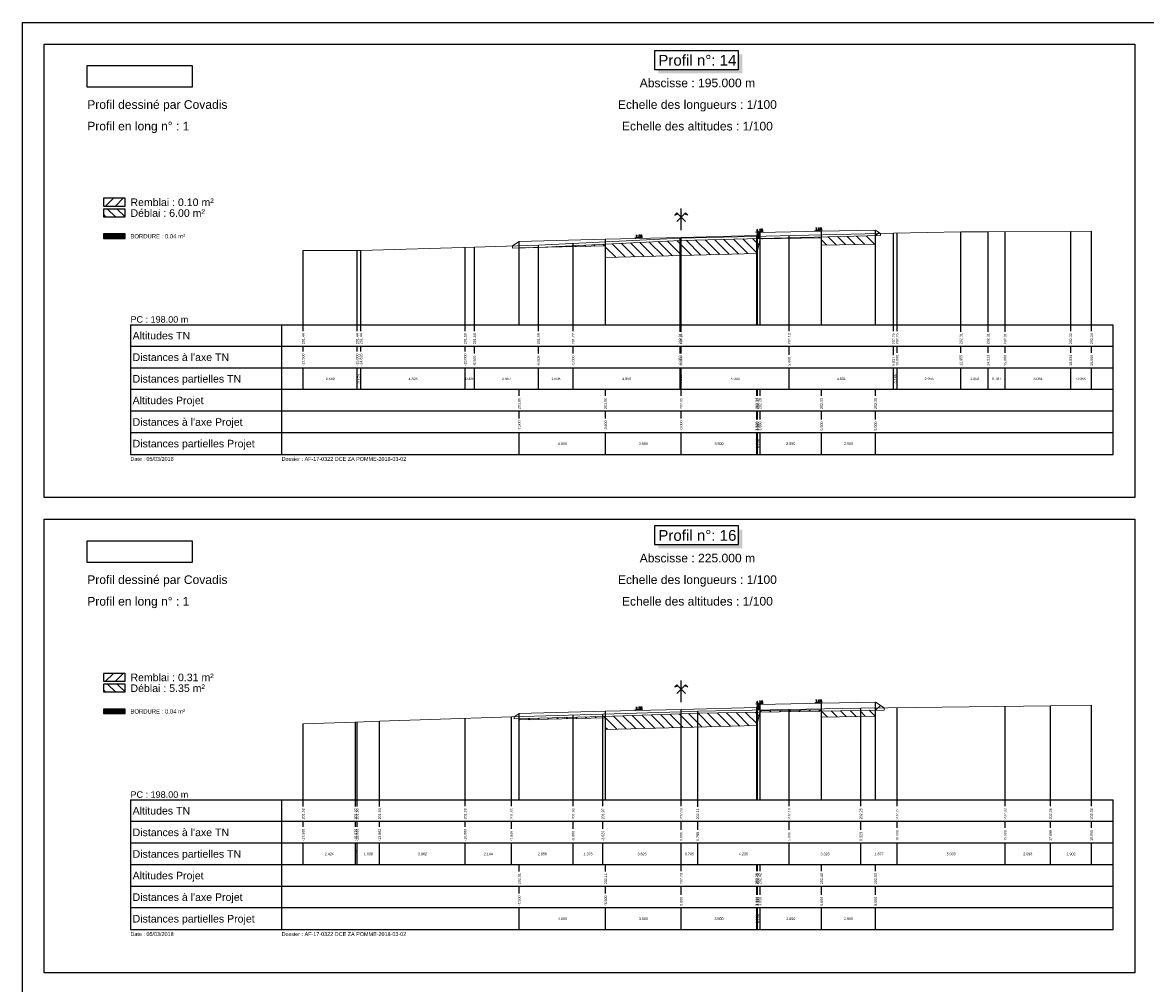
# Model space of a CAD drawing. Extents: x 1616800 to 1632437, y 2248456 to 2251974.
# Tile 365 of 399: x 1622863 to 1623383, y 2250229 to 2250674. Entities that reach past the tile are written whole.
import ezdxf
from ezdxf.enums import TextEntityAlignment as Align

# ---------------------------------------------------------------- set-up
doc = ezdxf.new("R2010")
doc.units = 0
doc.header["$LTSCALE"] = 2
doc.header["$PDMODE"] = 3
doc.header["$PDSIZE"] = 0.2
doc.layers.get('0').update_dxf_attribs({"linetype": 'CONTINUOUS'})
doc.layers.get('Defpoints').update_dxf_attribs({"linetype": 'CONTINUOUS'})
for name, color, linetype in [('Covadis - Logo - Texte noir sur fond blanc', 7, 'CONTINUOUS'), ('X-PAP-PL_PT_1_Basse', 7, 'CONTINUOUS'), ('X-PAP-PL_PT_1_Bordure_T2', 7, 'CONTINUOUS'), ('X-PAP-PL_PT_1_Construction', 7, 'CONTINUOUS'), ('X-PAP-PL_PT_1_CotationsPentes', 7, 'CONTINUOUS'), ('X-PAP-PL_PT_1_FF', 7, 'CONTINUOUS'), ('X-PAP-PL_PT_1_Hachures', 7, 'CONTINUOUS'), ('X-PAP-PL_PT_1_Logo', 7, 'CONTINUOUS'), ('X-PAP-PL_PT_1_MiseEnPage', 7, 'CONTINUOUS'), ('X-PAP-PL_PT_1_Ombrage', 7, 'CONTINUOUS'), ('X-PAP-PL_PT_1_PR', 7, 'CONTINUOUS'), ('X-PAP-PL_PT_1_Rappel', 7, 'CONTINUOUS'), ('X-PAP-PL_PT_1_Talus', 7, 'CONTINUOUS'), ('X-PAP-PL_PT_1_Textes', 7, 'CONTINUOUS'), ('X-PAP-PL_PT_1_TN', 7, 'CONTINUOUS'), ('X-PAP-PL_PT_1_TN décapé', 7, 'CONTINUOUS')]:
    doc.layers.add(name, color=color, linetype=linetype)
doc.styles.add('Arial', font='ARIALN.TTF')
doc.styles.add('ARIAL-GRAS', font='arial.ttf')
doc.styles.add('COVA_COTATION', font='txt.shx')
doc.dimstyles.new('COVA_FLECHE0', dxfattribs={"dimtxt": 1, "dimasz": 1, "dimexe": 1, "dimexo": 0.625, "dimgap": 0.3, "dimtad": 1, "dimdec": 3, "dimzin": 0, "dimdsep": 46, "dimtxsty": 'COVA_COTATION', "dimblk2": 'NONE', "dimsah": 1, "dimcen": 0.09, "dimse1": 1, "dimse2": 1, "dimclrd": 7, "dimclrt": 7, "dimadec": 0, "dimazin": 0, "dimtfac": 1, "dimtdec": 4, "dimtofl": 0, "dimtmove": 2, "dimatfit": 3, "dimfxl": 1, "dimtolj": 1, "dimtzin": 0, "dimarcsym": 0})
picture_1 = doc.add_image_def('image1.jpg', size_in_pixel=(1430, 294))

# ---------------------------------------------------------------- blocks, each defined once
blk = doc.blocks.new('CovPrTrAxe')
blk.add_line((0, 0), (0, 1))
for points in [[(0.2, 0.4), (-0.2, 0.8), (-0.3, 0.7), (-0.15, 0.75)], [(-0.2, 0.4), (0.2, 0.8), (0.3, 0.7), (0.15, 0.75)]]:
    blk.add_lwpolyline(points)
blk = doc.blocks.new('*D417')
at = {"layer": 'Defpoints', "color": 0, "transparency": 16777216}
for p in [(1623145.43, 2250574), (1623149.62, 2250574.41), (1623149.63, 2250574.11)]:
    blk.add_point(p, dxfattribs=at)
at = {"layer": 'X-PAP-PL_PT_1_CotationsPentes', "color": 7, "lineweight": -2, "transparency": 16777216}
blk.add_line((1623146.42, 2250574.33), (1623149.62, 2250574.41), dxfattribs=at)
at = {"layer": 'X-PAP-PL_PT_1_CotationsPentes', "color": 7, "transparency": 16777216}
blk.add_solid([(1623146.42, 2250574.5), (1623146.43, 2250574.16), (1623145.42, 2250574.3)], dxfattribs=at)
at = {"layer": 'X-PAP-PL_PT_1_CotationsPentes', "color": 7, "transparency": 16777216, "insert": (1623148, 2250575.17), "char_height": 1, "attachment_point": 5, "rotation": 1.4321, "style": 'COVA_COTATION'}
blk.add_mtext('\\A1;2.5%', dxfattribs=at)
blk = doc.blocks.new('_None')
blk = doc.blocks.new('*D418')
at = {"layer": 'Defpoints', "color": 0, "transparency": 16777216}
for p in [(1623201.33, 2250576.72), (1623205.51, 2250577.19), (1623205.53, 2250576.89)]:
    blk.add_point(p, dxfattribs=at)
at = {"layer": 'X-PAP-PL_PT_1_CotationsPentes', "color": 7, "lineweight": -2, "transparency": 16777216}
blk.add_line((1623202.32, 2250577.06), (1623205.51, 2250577.19), dxfattribs=at)
at = {"layer": 'X-PAP-PL_PT_1_CotationsPentes', "color": 7, "transparency": 16777216}
blk.add_solid([(1623202.31, 2250577.23), (1623202.32, 2250576.89), (1623201.32, 2250577.02)], dxfattribs=at)
at = {"layer": 'X-PAP-PL_PT_1_CotationsPentes', "color": 7, "transparency": 16777216, "insert": (1623203.88, 2250577.93), "char_height": 1, "attachment_point": 5, "rotation": 2.3859, "style": 'COVA_COTATION'}
blk.add_mtext('\\A1;4.2%', dxfattribs=at)
blk = doc.blocks.new('*D419')
at = {"layer": 'Defpoints', "color": 0, "transparency": 16777216}
for p in [(1623228.76, 2250577.33), (1623232.79, 2250577.71), (1623232.79, 2250577.41)]:
    blk.add_point(p, dxfattribs=at)
at = {"layer": 'X-PAP-PL_PT_1_CotationsPentes', "color": 7, "lineweight": -2, "transparency": 16777216}
blk.add_line((1623229.76, 2250577.65), (1623232.79, 2250577.71), dxfattribs=at)
at = {"layer": 'X-PAP-PL_PT_1_CotationsPentes', "color": 7, "transparency": 16777216}
blk.add_solid([(1623229.75, 2250577.81), (1623229.76, 2250577.48), (1623228.76, 2250577.63)], dxfattribs=at)
at = {"layer": 'X-PAP-PL_PT_1_CotationsPentes', "color": 7, "transparency": 16777216, "insert": (1623231.26, 2250578.48), "char_height": 1, "attachment_point": 5, "rotation": 1.1458, "style": 'COVA_COTATION'}
blk.add_mtext('\\A1;2.0%', dxfattribs=at)
blk = doc.blocks.new('*D423')
at = {"layer": 'Defpoints', "color": 0, "transparency": 16777216}
for p in [(1623145.43, 2250355.48), (1623149.62, 2250355.88), (1623149.63, 2250355.58)]:
    blk.add_point(p, dxfattribs=at)
at = {"layer": 'X-PAP-PL_PT_1_CotationsPentes', "color": 7, "lineweight": -2, "transparency": 16777216}
blk.add_line((1623146.42, 2250355.8), (1623149.62, 2250355.88), dxfattribs=at)
at = {"layer": 'X-PAP-PL_PT_1_CotationsPentes', "color": 7, "transparency": 16777216}
blk.add_solid([(1623146.42, 2250355.97), (1623146.43, 2250355.64), (1623145.42, 2250355.78)], dxfattribs=at)
at = {"layer": 'X-PAP-PL_PT_1_CotationsPentes', "color": 7, "transparency": 16777216, "insert": (1623148, 2250356.64), "char_height": 1, "attachment_point": 5, "rotation": 1.4321, "style": 'COVA_COTATION'}
blk.add_mtext('\\A1;2.5%', dxfattribs=at)
blk = doc.blocks.new('*D424')
at = {"layer": 'Defpoints', "color": 0, "transparency": 16777216}
for p in [(1623201.33, 2250358.19), (1623205.51, 2250358.67), (1623205.53, 2250358.37)]:
    blk.add_point(p, dxfattribs=at)
at = {"layer": 'X-PAP-PL_PT_1_CotationsPentes', "color": 7, "lineweight": -2, "transparency": 16777216}
blk.add_line((1623202.32, 2250358.54), (1623205.51, 2250358.67), dxfattribs=at)
at = {"layer": 'X-PAP-PL_PT_1_CotationsPentes', "color": 7, "transparency": 16777216}
blk.add_solid([(1623202.31, 2250358.7), (1623202.32, 2250358.37), (1623201.32, 2250358.49)], dxfattribs=at)
at = {"layer": 'X-PAP-PL_PT_1_CotationsPentes', "color": 7, "transparency": 16777216, "insert": (1623203.88, 2250359.4), "char_height": 1, "attachment_point": 5, "rotation": 2.3859, "style": 'COVA_COTATION'}
blk.add_mtext('\\A1;4.2%', dxfattribs=at)
blk = doc.blocks.new('*D425')
at = {"layer": 'Defpoints', "color": 0, "transparency": 16777216}
for p in [(1623228.76, 2250358.8), (1623232.79, 2250359.18), (1623232.79, 2250358.88)]:
    blk.add_point(p, dxfattribs=at)
at = {"layer": 'X-PAP-PL_PT_1_CotationsPentes', "color": 7, "lineweight": -2, "transparency": 16777216}
blk.add_line((1623229.76, 2250359.12), (1623232.79, 2250359.18), dxfattribs=at)
at = {"layer": 'X-PAP-PL_PT_1_CotationsPentes', "color": 7, "transparency": 16777216}
blk.add_solid([(1623229.75, 2250359.29), (1623229.76, 2250358.95), (1623228.76, 2250359.1)], dxfattribs=at)
at = {"layer": 'X-PAP-PL_PT_1_CotationsPentes', "color": 7, "transparency": 16777216, "insert": (1623231.26, 2250359.95), "char_height": 1, "attachment_point": 5, "rotation": 1.1458, "style": 'COVA_COTATION'}
blk.add_mtext('\\A1;2.0%', dxfattribs=at)
blk = doc.blocks.new('CovLogo')
at = {"layer": 'Covadis - Logo - Texte noir sur fond blanc'}
image = blk.add_image(picture_1, insert=(0, 0), size_in_units=(4.864, 1), dxfattribs=at)

msp = doc.modelspace()

# ---------------------------------------------------------------- hatches: boundary and pattern name
at = {"layer": 'X-PAP-PL_PT_1_Hachures'}
h = msp.add_hatch(dxfattribs=at)
h.set_pattern_fill('ANSI31', color=1, style=0)
h.set_pattern_definition([(45, (1622910.028, 2250589.071), (-2.2451, 2.2451), [])])
h.paths.add_polyline_path([(1622910.028, 2250589.0711), (1622910.028, 2250592.6451), (1622900.028, 2250592.6451), (1622900.028, 2250589.0711)])
h = msp.add_hatch(dxfattribs=at)
h.set_pattern_fill('ANSI31', color=6, angle=90, style=0)
h.set_pattern_definition([(135, (1622910.028, 2250584.071), (-2.2451, -2.2451), [])])
h.paths.add_polyline_path([(1622910.028, 2250584.0711), (1622910.028, 2250587.6499), (1622900.028, 2250587.6499), (1622900.028, 2250584.0711)])
h = msp.add_hatch(dxfattribs=at)
h.set_pattern_fill('_U', scale=0.2, angle=45.000009, style=0, pattern_type=0)
h.set_pattern_definition([(45, (1622910.028, 2250574.0711), (-0.1414214, 0.1414213), [])])
h.paths.add_polyline_path([(1622910.028, 2250574.0711), (1622910.028, 2250576.1407), (1622900.028, 2250576.1407), (1622900.028, 2250574.0711)])
h = msp.add_hatch(dxfattribs=at)
h.set_pattern_fill('_U', scale=0.2, angle=45.000009, style=0, pattern_type=0)
h.set_pattern_definition([(45.00001, (1622872.528, 2250664.0711), (-0.14142138, 0.14142133), [])])
h.paths.add_polyline_path([(1623202.828, 2250576.7817), (1623202.528, 2250575.4317), (1623202.528, 2250574.3317), (1623204.028, 2250574.3317), (1623204.028, 2250576.8317)])
h = msp.add_hatch(dxfattribs=at)
h.set_pattern_fill('ANSI31', color=1, style=0)
h.set_pattern_definition([(45, (1623257.528, 2250575.324), (-2.245, 2.245), [])])
h.paths.add_polyline_path([(1623257.528, 2250575.324), (1623259.813, 2250575.3784), (1623259.813, 2250576.3784), (1623257.528, 2250577.9017)])
h = msp.add_hatch(dxfattribs=at)
h.set_pattern_fill('ANSI31', color=1, style=0)
h.set_pattern_definition([(45, (1623089.389, 2250570.589), (-2.245, 2.245), [])])
h.paths.add_polyline_path([(1623089.389, 2250570.5891), (1623089.389, 2250569.5891), (1623092.528, 2250569.683), (1623092.528, 2250572.6817)])
h = msp.add_hatch(dxfattribs=at)
h.set_pattern_fill('ANSI31', color=6, angle=90, style=0)
h.set_pattern_definition([(135, (1623092.528, 2250569.683), (-2.245064, -2.245064), [])])
h.paths.add_polyline_path([(1623092.528, 2250569.683), (1623101.4495, 2250569.9501), (1623167.0256, 2250573.167), (1623167.528, 2250573.179), (1623257.528, 2250575.324), (1623257.528, 2250571.4017), (1623232.528, 2250570.9017), (1623232.528, 2250574.4017), (1623204.028, 2250573.8317), (1623202.528, 2250567.0317), (1623167.528, 2250566.1567), (1623132.528, 2250565.2817), (1623132.528, 2250570.6817), (1623092.528, 2250569.6817)])
h = msp.add_hatch(dxfattribs=at)
h.set_pattern_fill('ANSI31', color=1, style=0)
h.set_pattern_definition([(45, (1622910.028, 2250369.071), (-2.2451, 2.2451), [])])
h.paths.add_polyline_path([(1622910.028, 2250369.0711), (1622910.028, 2250372.6475), (1622900.028, 2250372.6475), (1622900.028, 2250369.0711)])
h = msp.add_hatch(dxfattribs=at)
h.set_pattern_fill('ANSI31', color=6, angle=90, style=0)
h.set_pattern_definition([(135, (1622910.028, 2250364.071), (-2.2451, -2.2451), [])])
h.paths.add_polyline_path([(1622910.028, 2250364.0711), (1622910.028, 2250367.6523), (1622900.028, 2250367.6523), (1622900.028, 2250364.0711)])
h = msp.add_hatch(dxfattribs=at)
h.set_pattern_fill('_U', scale=0.2, angle=45.000009, style=0, pattern_type=0)
h.set_pattern_definition([(45.00001, (1622872.528, 2250444.0711), (-0.14142138, 0.14142133), [])])
h.paths.add_polyline_path([(1623202.828, 2250358.257), (1623202.528, 2250356.907), (1623202.528, 2250355.807), (1623204.028, 2250355.807), (1623204.028, 2250358.307)])
h = msp.add_hatch(dxfattribs=at)
h.set_pattern_fill('ANSI31', color=1, style=0)
h.set_pattern_definition([(45, (1623257.528, 2250355.646), (-2.245, 2.245), [])])
h.paths.add_polyline_path([(1623257.528, 2250355.646), (1623261.5498, 2250355.6958), (1623261.5498, 2250356.6958), (1623257.528, 2250359.377)])
h = msp.add_hatch(dxfattribs=at)
h.set_pattern_fill('_U', scale=0.2, angle=45.000009, style=0, pattern_type=0)
h.set_pattern_definition([(45, (1622910.028, 2250354.0711), (-0.1414214, 0.1414213), [])])
h.paths.add_polyline_path([(1622910.028, 2250354.0711), (1622910.028, 2250356.1407), (1622900.028, 2250356.1407), (1622900.028, 2250354.0711)])
h = msp.add_hatch(dxfattribs=at)
h.set_pattern_fill('ANSI31', color=1, style=0)
h.set_pattern_definition([(45, (1623090.2157, 2250352.6155), (-2.245, 2.245), [])])
h.paths.add_polyline_path([(1623090.2157, 2250352.6155), (1623090.2157, 2250351.6155), (1623092.528, 2250351.6805), (1623092.528, 2250354.157)])
h = msp.add_hatch(dxfattribs=at)
h.set_pattern_fill('ANSI31', color=6, angle=90, style=0)
h.set_pattern_definition([(135, (1623092.528, 2250351.6805), (-2.24506, -2.24506), [])])
h.paths.add_polyline_path([(1623092.528, 2250351.6805), (1623131.2829, 2250352.7702), (1623167.528, 2250353.9497), (1623175.1766, 2250354.1986), (1623203.8978, 2250354.7168), (1623202.528, 2250348.507), (1623167.528, 2250347.632), (1623132.528, 2250346.757), (1623132.528, 2250352.157), (1623092.528, 2250351.157)])
h = msp.add_hatch(dxfattribs=at)
h.set_pattern_fill('ANSI31', color=1, style=0)
h.set_pattern_definition([(45, (1623203.8978, 2250354.7168), (-2.24506, 2.24506), [])])
h.paths.add_polyline_path([(1623203.8978, 2250354.7168), (1623232.528, 2250355.2333), (1623232.528, 2250355.877), (1623204.028, 2250355.307)])
h = msp.add_hatch(dxfattribs=at)
h.set_pattern_fill('ANSI31', color=6, angle=90, style=0)
h.set_pattern_definition([(135, (1623232.528, 2250355.2333), (-2.24506, -2.24506), [])])
h.paths.add_polyline_path([(1623232.528, 2250355.2333), (1623250.7599, 2250355.5622), (1623257.528, 2250355.646), (1623257.528, 2250352.877), (1623232.528, 2250352.377)])

# ---------------------------------------------------------------- linework, layer by layer
at = {"layer": 'X-PAP-PL_PT_1_Basse', "color": 7, "linetype": 'Continuous', "lineweight": 0, "flags": 128}
for points in [[(1623089.389, 2250570.5891), (1623092.528, 2250572.6817), (1623092.528, 2250569.6817), (1623132.528, 2250570.6817), (1623132.528, 2250565.2817), (1623167.528, 2250566.1567), (1623202.528, 2250567.0317), (1623204.028, 2250573.8317), (1623232.528, 2250574.4017), (1623232.528, 2250570.9017), (1623257.528, 2250571.4017), (1623257.528, 2250577.9017), (1623259.813, 2250576.3784)], [(1623090.2157, 2250352.6155), (1623092.528, 2250354.157), (1623092.528, 2250351.157), (1623132.528, 2250352.157), (1623132.528, 2250346.757), (1623167.528, 2250347.632), (1623202.528, 2250348.507), (1623204.028, 2250355.307), (1623232.528, 2250355.877), (1623232.528, 2250352.377), (1623257.528, 2250352.877), (1623257.528, 2250359.377), (1623261.5498, 2250356.6958)]]:
    msp.add_lwpolyline(points, dxfattribs=at)
at = {"layer": 'X-PAP-PL_PT_1_Bordure_T2', "color": 4, "linetype": 'Continuous', "lineweight": 0, "flags": 128}
for points in [[(1623202.528, 2250575.4317), (1623202.528, 2250574.3317), (1623204.028, 2250574.3317), (1623204.028, 2250576.8317)], [(1623202.528, 2250356.907), (1623202.528, 2250355.807), (1623204.028, 2250355.807), (1623204.028, 2250358.307)]]:
    msp.add_lwpolyline(points, dxfattribs=at)
at = {"layer": 'X-PAP-PL_PT_1_Construction'}
for p, q in [((1622912.528, 2250534.0711), (1623367.528, 2250534.0711)), ((1622912.528, 2250534.0711), (1622912.528, 2250474.0711)), ((1622982.528, 2250534.0711), (1622982.528, 2250474.0711)), ((1623367.528, 2250474.0711), (1623367.528, 2250534.0711)), ((1623367.528, 2250524.0711), (1622912.528, 2250524.0711)), ((1623367.528, 2250514.0711), (1622912.528, 2250514.0711)), ((1623367.528, 2250504.0711), (1622912.528, 2250504.0711)), ((1623367.528, 2250494.0711), (1622912.528, 2250494.0711)), ((1623367.528, 2250484.0711), (1622912.528, 2250484.0711)), ((1622912.528, 2250474.0711), (1623367.528, 2250474.0711)), ((1622912.528, 2250314.0711), (1623367.528, 2250314.0711)), ((1622912.528, 2250314.0711), (1622912.528, 2250254.0711)), ((1622982.528, 2250314.0711), (1622982.528, 2250254.0711)), ((1623367.528, 2250254.0711), (1623367.528, 2250314.0711)), ((1623367.528, 2250304.0711), (1622912.528, 2250304.0711)), ((1623367.528, 2250294.0711), (1622912.528, 2250294.0711)), ((1623367.528, 2250284.0711), (1622912.528, 2250284.0711)), ((1623367.528, 2250274.0711), (1622912.528, 2250274.0711)), ((1623367.528, 2250264.0711), (1622912.528, 2250264.0711)), ((1622912.528, 2250254.0711), (1623367.528, 2250254.0711))]:
    msp.add_line(p, q, dxfattribs=at)
at = {"layer": 'X-PAP-PL_PT_1_Construction', "color": 95}
for p, q in [((1622992.528, 2250531.1175), (1622992.528, 2250534.0711)), ((1623017.528, 2250531.1175), (1623017.528, 2250534.0711)), ((1623019.2673, 2250531.1175), (1623019.2673, 2250534.0711)), ((1623067.528, 2250531.1248), (1623067.528, 2250534.0711)), ((1623071.8755, 2250531.1183), (1623071.8755, 2250534.0711)), ((1623101.4495, 2250531.1248), (1623101.4495, 2250534.0711)), ((1623117.528, 2250531.1224), (1623117.528, 2250534.0711)), ((1623167.0256, 2250530.8907), (1623167.0256, 2250534.0711)), ((1623167.528, 2250530.8907), (1623167.528, 2250534.0711)), ((1623217.528, 2250531.1224), (1623217.528, 2250534.0711)), ((1623265.8363, 2250531.1314), (1623265.8363, 2250534.0711)), ((1623267.528, 2250531.1314), (1623267.528, 2250534.0711)), ((1623297.0742, 2250530.8907), (1623297.0742, 2250534.0711)), ((1623309.6538, 2250530.8907), (1623309.6538, 2250534.0711)), ((1623317.528, 2250530.8907), (1623317.528, 2250534.0711)), ((1623347.8647, 2250531.1101), (1623347.8647, 2250534.0711)), ((1623357.528, 2250531.1175), (1623357.528, 2250534.0711)), ((1622992.528, 2250521.6766), (1622992.528, 2250524.0711)), ((1623017.528, 2250521.6766), (1623017.528, 2250524.0711)), ((1623019.2673, 2250521.6798), (1623019.2673, 2250524.0711)), ((1623067.528, 2250521.6766), (1623067.528, 2250524.0711)), ((1623071.8755, 2250520.7573), (1623071.8755, 2250524.0711)), ((1623101.4495, 2250520.7508), (1623101.4495, 2250524.0711)), ((1623117.528, 2250520.7442), (1623117.528, 2250524.0711)), ((1623167.0256, 2250520.7442), (1623167.0256, 2250524.0711)), ((1623167.528, 2250520.7442), (1623167.528, 2250524.0711)), ((1623217.528, 2250520.186), (1623217.528, 2250524.0711)), ((1623265.8363, 2250519.9584), (1623265.8363, 2250524.0711)), ((1623267.528, 2250521.1183), (1623267.528, 2250524.0711)), ((1623297.0742, 2250521.1314), (1623297.0742, 2250524.0711)), ((1623309.6538, 2250521.1224), (1623309.6538, 2250524.0711)), ((1623317.528, 2250521.1183), (1623317.528, 2250524.0711)), ((1623347.8647, 2250521.1175), (1623347.8647, 2250524.0711)), ((1623357.528, 2250521.1183), (1623357.528, 2250524.0711)), ((1622992.528, 2250504.0711), (1622992.528, 2250514.0711)), ((1623017.528, 2250504.0711), (1623017.528, 2250514.0711)), ((1623019.2673, 2250504.0711), (1623019.2673, 2250514.0711)), ((1623067.528, 2250504.0711), (1623067.528, 2250514.0711)), ((1623071.8755, 2250504.0711), (1623071.8755, 2250514.0711)), ((1623101.4495, 2250504.0711), (1623101.4495, 2250514.0711)), ((1623117.528, 2250504.0711), (1623117.528, 2250514.0711)), ((1623167.0256, 2250504.0711), (1623167.0256, 2250514.0711)), ((1623167.528, 2250504.0711), (1623167.528, 2250514.0711)), ((1623217.528, 2250504.0711), (1623217.528, 2250514.0711)), ((1623265.8363, 2250504.0711), (1623265.8363, 2250514.0711)), ((1623267.528, 2250504.0711), (1623267.528, 2250514.0711)), ((1623297.0742, 2250504.0711), (1623297.0742, 2250514.0711)), ((1623309.6538, 2250504.0711), (1623309.6538, 2250514.0711)), ((1623317.528, 2250504.0711), (1623317.528, 2250514.0711)), ((1623347.8647, 2250504.0711), (1623347.8647, 2250514.0711)), ((1623357.528, 2250504.0711), (1623357.528, 2250514.0711)), ((1622992.528, 2250311.1101), (1622992.528, 2250314.0711)), ((1623016.7678, 2250311.1183), (1623016.7678, 2250314.0711)), ((1623017.528, 2250311.1183), (1623017.528, 2250314.0711)), ((1623027.9093, 2250311.1175), (1623027.9093, 2250314.0711)), ((1623067.528, 2250311.1248), (1623067.528, 2250314.0711)), ((1623088.9673, 2250311.1314), (1623088.9673, 2250314.0711)), ((1623117.528, 2250311.1224), (1623117.528, 2250314.0711)), ((1623131.2829, 2250311.1224), (1623131.2829, 2250314.0711)), ((1623167.528, 2250311.1248), (1623167.528, 2250314.0711)), ((1623175.1766, 2250310.8907), (1623175.1766, 2250314.0711)), ((1623217.528, 2250311.1248), (1623217.528, 2250314.0711)), ((1623250.7599, 2250311.1314), (1623250.7599, 2250314.0711)), ((1623267.528, 2250311.1224), (1623267.528, 2250314.0711)), ((1623317.528, 2250311.1224), (1623317.528, 2250314.0711)), ((1623338.5041, 2250311.1216), (1623338.5041, 2250314.0711)), ((1623357.528, 2250311.1248), (1623357.528, 2250314.0711)), ((1622992.528, 2250301.6766), (1622992.528, 2250304.0711)), ((1623016.7678, 2250301.6798), (1623016.7678, 2250304.0711)), ((1623017.528, 2250301.6766), (1623017.528, 2250304.0711)), ((1623027.9093, 2250301.6684), (1623027.9093, 2250304.0711)), ((1623067.528, 2250301.6766), (1623067.528, 2250304.0711)), ((1623088.9673, 2250300.7475), (1623088.9673, 2250304.0711)), ((1623117.528, 2250300.7442), (1623117.528, 2250304.0711)), ((1623131.2829, 2250300.7573), (1623131.2829, 2250304.0711)), ((1623167.528, 2250300.186), (1623167.528, 2250304.0711)), ((1623175.1766, 2250300.1991), (1623175.1766, 2250304.0711)), ((1623217.528, 2250300.186), (1623217.528, 2250304.0711)), ((1623250.7599, 2250300.1901), (1623250.7599, 2250304.0711)), ((1623267.528, 2250301.1183), (1623267.528, 2250304.0711)), ((1623317.528, 2250301.1183), (1623317.528, 2250304.0711)), ((1623338.5041, 2250301.1248), (1623338.5041, 2250304.0711)), ((1623357.528, 2250301.1183), (1623357.528, 2250304.0711)), ((1622992.528, 2250284.0711), (1622992.528, 2250294.0711)), ((1623016.7678, 2250284.0711), (1623016.7678, 2250294.0711)), ((1623017.528, 2250284.0711), (1623017.528, 2250294.0711)), ((1623027.9093, 2250284.0711), (1623027.9093, 2250294.0711)), ((1623067.528, 2250284.0711), (1623067.528, 2250294.0711)), ((1623088.9673, 2250284.0711), (1623088.9673, 2250294.0711)), ((1623117.528, 2250284.0711), (1623117.528, 2250294.0711)), ((1623131.2829, 2250284.0711), (1623131.2829, 2250294.0711)), ((1623167.528, 2250284.0711), (1623167.528, 2250294.0711)), ((1623175.1766, 2250284.0711), (1623175.1766, 2250294.0711)), ((1623217.528, 2250284.0711), (1623217.528, 2250294.0711)), ((1623250.7599, 2250284.0711), (1623250.7599, 2250294.0711)), ((1623267.528, 2250284.0711), (1623267.528, 2250294.0711)), ((1623317.528, 2250284.0711), (1623317.528, 2250294.0711)), ((1623338.5041, 2250284.0711), (1623338.5041, 2250294.0711)), ((1623357.528, 2250284.0711), (1623357.528, 2250294.0711))]:
    msp.add_line(p, q, dxfattribs=at)
at = {"layer": 'X-PAP-PL_PT_1_Construction', "color": 1}
for p, q in [((1623092.528, 2250501.1216), (1623092.528, 2250504.0711)), ((1623132.528, 2250501.1216), (1623132.528, 2250504.0711)), ((1623167.528, 2250501.1314), (1623167.528, 2250504.0711)), ((1623202.528, 2250501.1175), (1623202.528, 2250504.0711)), ((1623202.828, 2250501.1224), (1623202.828, 2250504.0711)), ((1623204.028, 2250501.1248), (1623204.028, 2250504.0711)), ((1623232.528, 2250501.1224), (1623232.528, 2250504.0711)), ((1623257.528, 2250501.1248), (1623257.528, 2250504.0711)), ((1623092.528, 2250490.7442), (1623092.528, 2250494.0711)), ((1623132.528, 2250490.7442), (1623132.528, 2250494.0711)), ((1623167.528, 2250490.7442), (1623167.528, 2250494.0711)), ((1623202.528, 2250490.186), (1623202.528, 2250494.0711)), ((1623202.828, 2250490.186), (1623202.828, 2250494.0711)), ((1623204.028, 2250490.186), (1623204.028, 2250494.0711)), ((1623232.528, 2250490.186), (1623232.528, 2250494.0711)), ((1623257.528, 2250490.186), (1623257.528, 2250494.0711)), ((1623092.528, 2250474.0711), (1623092.528, 2250484.0711)), ((1623132.528, 2250474.0711), (1623132.528, 2250484.0711)), ((1623167.528, 2250474.0711), (1623167.528, 2250484.0711)), ((1623202.528, 2250474.0711), (1623202.528, 2250484.0711)), ((1623202.828, 2250474.0711), (1623202.828, 2250484.0711)), ((1623204.028, 2250474.0711), (1623204.028, 2250484.0711)), ((1623232.528, 2250474.0711), (1623232.528, 2250484.0711)), ((1623257.528, 2250474.0711), (1623257.528, 2250484.0711)), ((1623092.528, 2250280.8907), (1623092.528, 2250284.0711)), ((1623132.528, 2250280.8907), (1623132.528, 2250284.0711)), ((1623167.528, 2250281.1183), (1623167.528, 2250284.0711)), ((1623202.528, 2250281.1248), (1623202.528, 2250284.0711)), ((1623202.828, 2250281.1101), (1623202.828, 2250284.0711)), ((1623204.028, 2250281.1101), (1623204.028, 2250284.0711)), ((1623232.528, 2250281.1248), (1623232.528, 2250284.0711)), ((1623257.528, 2250281.1224), (1623257.528, 2250284.0711)), ((1623092.528, 2250270.7442), (1623092.528, 2250274.0711)), ((1623132.528, 2250270.7442), (1623132.528, 2250274.0711)), ((1623167.528, 2250270.186), (1623167.528, 2250274.0711)), ((1623202.528, 2250270.186), (1623202.528, 2250274.0711)), ((1623202.828, 2250270.186), (1623202.828, 2250274.0711)), ((1623204.028, 2250270.186), (1623204.028, 2250274.0711)), ((1623232.528, 2250270.186), (1623232.528, 2250274.0711)), ((1623257.528, 2250270.186), (1623257.528, 2250274.0711)), ((1623092.528, 2250254.0711), (1623092.528, 2250264.0711)), ((1623132.528, 2250254.0711), (1623132.528, 2250264.0711)), ((1623167.528, 2250254.0711), (1623167.528, 2250264.0711)), ((1623202.528, 2250254.0711), (1623202.528, 2250264.0711)), ((1623202.828, 2250254.0711), (1623202.828, 2250264.0711)), ((1623204.028, 2250254.0711), (1623204.028, 2250264.0711)), ((1623232.528, 2250254.0711), (1623232.528, 2250264.0711)), ((1623257.528, 2250254.0711), (1623257.528, 2250264.0711))]:
    msp.add_line(p, q, dxfattribs=at)
at = {"layer": 'X-PAP-PL_PT_1_Construction', "flags": 128}
for points in [[(1622872.528, 2250664.0711), (1623377.528, 2250664.0711), (1623377.528, 2250454.0711), (1622872.528, 2250454.0711)], [(1622872.528, 2250444.0711), (1623377.528, 2250444.0711), (1623377.528, 2250234.0711), (1622872.528, 2250234.0711)]]:
    msp.add_lwpolyline(points, close=True, dxfattribs=at)
for points in [[(1622910.028, 2250589.0711), (1622910.028, 2250592.6451), (1622900.028, 2250592.6451), (1622900.028, 2250589.0711), (1622910.028, 2250589.0711)], [(1622910.028, 2250584.0711), (1622910.028, 2250587.6499), (1622900.028, 2250587.6499), (1622900.028, 2250584.0711), (1622910.028, 2250584.0711)], [(1622910.028, 2250574.0711), (1622910.028, 2250576.1407), (1622900.028, 2250576.1407), (1622900.028, 2250574.0711), (1622910.028, 2250574.0711)], [(1622910.028, 2250369.0711), (1622910.028, 2250372.6475), (1622900.028, 2250372.6475), (1622900.028, 2250369.0711), (1622910.028, 2250369.0711)], [(1622910.028, 2250364.0711), (1622910.028, 2250367.6523), (1622900.028, 2250367.6523), (1622900.028, 2250364.0711), (1622910.028, 2250364.0711)], [(1622910.028, 2250354.0711), (1622910.028, 2250356.1407), (1622900.028, 2250356.1407), (1622900.028, 2250354.0711), (1622910.028, 2250354.0711)]]:
    msp.add_lwpolyline(points, dxfattribs=at)
at = {"layer": 'X-PAP-PL_PT_1_FF', "color": 7, "linetype": 'Continuous', "lineweight": 0, "flags": 128}
for points in [[(1623092.528, 2250572.6817), (1623092.528, 2250569.6817), (1623132.528, 2250570.6817), (1623132.528, 2250565.2817), (1623167.528, 2250566.1567), (1623202.528, 2250567.0317), (1623204.028, 2250573.8317), (1623232.528, 2250574.4017), (1623232.528, 2250570.9017), (1623257.528, 2250571.4017), (1623257.528, 2250577.9017)], [(1623092.528, 2250354.157), (1623092.528, 2250351.157), (1623132.528, 2250352.157), (1623132.528, 2250346.757), (1623167.528, 2250347.632), (1623202.528, 2250348.507), (1623204.028, 2250355.307), (1623232.528, 2250355.877), (1623232.528, 2250352.377), (1623257.528, 2250352.877), (1623257.528, 2250359.377)]]:
    msp.add_lwpolyline(points, dxfattribs=at)
at = {"layer": 'X-PAP-PL_PT_1_MiseEnPage', "flags": 128}
msp.add_lwpolyline([(1622862.528, 2250674.0711), (1624050.528, 2250674.0711), (1624050.528, 2249834.0711), (1622862.528, 2249834.0711)], close=True, dxfattribs=at)
at = {"layer": 'X-PAP-PL_PT_1_Ombrage', "flags": 128}
for points in [[(1623155.1685, 2250652.3033), (1623194.011, 2250652.3033), (1623194.011, 2250661.006), (1623155.1685, 2250661.006), (1623155.1685, 2250652.3033)], [(1623155.1685, 2250432.3033), (1623194.028, 2250432.3033), (1623194.028, 2250441.0094), (1623155.1685, 2250441.0094), (1623155.1685, 2250432.3033)]]:
    msp.add_lwpolyline(points, dxfattribs=at)
at = {"layer": 'X-PAP-PL_PT_1_Ombrage', "color": 7}
for points in [[(1623194.011, 2250652.3033), (1623194.011, 2250659.2382), (1623195.7787, 2250650.5356), (1623195.7787, 2250659.2382)], [(1623156.9362, 2250652.3033), (1623194.011, 2250652.3033), (1623156.9362, 2250650.5356), (1623195.7787, 2250650.5356)], [(1623194.028, 2250432.3033), (1623194.028, 2250439.2416), (1623195.7958, 2250430.5356), (1623195.7958, 2250439.2416)], [(1623156.9362, 2250432.3033), (1623194.028, 2250432.3033), (1623156.9362, 2250430.5356), (1623195.7958, 2250430.5356)]]:
    msp.add_solid(points, dxfattribs=at)
at = {"layer": 'X-PAP-PL_PT_1_PR', "color": 7, "linetype": 'Continuous', "lineweight": 0, "flags": 128}
for points in [[(1623092.528, 2250572.6817), (1623132.528, 2250573.6817), (1623167.528, 2250574.5567), (1623202.528, 2250575.4317), (1623202.828, 2250576.7817), (1623204.028, 2250576.8317), (1623232.528, 2250577.4017), (1623257.528, 2250577.9017)], [(1623092.528, 2250354.157), (1623132.528, 2250355.157), (1623167.528, 2250356.032), (1623202.528, 2250356.907), (1623202.828, 2250358.257), (1623204.028, 2250358.307), (1623232.528, 2250358.877), (1623257.528, 2250359.377)]]:
    msp.add_lwpolyline(points, dxfattribs=at)
at = {"layer": 'X-PAP-PL_PT_1_Rappel', "color": 1, "linetype": 'Continuous'}
for p, q in [((1623202.828, 2250534.0711), (1623202.828, 2250576.7817)), ((1623204.028, 2250534.0711), (1623204.028, 2250576.8317)), ((1623232.528, 2250534.0711), (1623232.528, 2250577.4017)), ((1623257.528, 2250534.0711), (1623257.528, 2250577.9017)), ((1623092.528, 2250534.0711), (1623092.528, 2250572.6817)), ((1623132.528, 2250534.0711), (1623132.528, 2250573.6817)), ((1623167.528, 2250534.0711), (1623167.528, 2250574.5567)), ((1623202.528, 2250534.0711), (1623202.528, 2250575.4317)), ((1623202.828, 2250314.0711), (1623202.828, 2250358.257)), ((1623204.028, 2250314.0711), (1623204.028, 2250358.307)), ((1623232.528, 2250314.0711), (1623232.528, 2250358.877)), ((1623257.528, 2250314.0711), (1623257.528, 2250359.377)), ((1623092.528, 2250314.0711), (1623092.528, 2250354.157)), ((1623132.528, 2250314.0711), (1623132.528, 2250355.157)), ((1623167.528, 2250314.0711), (1623167.528, 2250356.032)), ((1623202.528, 2250314.0711), (1623202.528, 2250356.907))]:
    msp.add_line(p, q, dxfattribs=at)
at = {"layer": 'X-PAP-PL_PT_1_Rappel', "color": 95, "linetype": 'Continuous'}
for p, q in [((1623265.8363, 2250534.0711), (1623265.8363, 2250576.522)), ((1623267.528, 2250534.0711), (1623267.528, 2250576.555)), ((1623297.0742, 2250534.0711), (1623297.0742, 2250577.1317)), ((1623309.6538, 2250534.0711), (1623309.6538, 2250577.1555)), ((1623317.528, 2250534.0711), (1623317.528, 2250577.1754)), ((1623347.8647, 2250534.0711), (1623347.8647, 2250577.252)), ((1623357.528, 2250534.0711), (1623357.528, 2250577.5058)), ((1623101.4495, 2250534.0711), (1623101.4495, 2250570.9501)), ((1623117.528, 2250534.0711), (1623117.528, 2250571.7388)), ((1623167.0256, 2250534.0711), (1623167.0256, 2250574.167)), ((1623167.528, 2250534.0711), (1623167.528, 2250574.179)), ((1623167.528, 2250534.0711), (1623167.528, 2250574.179)), ((1623217.528, 2250534.0711), (1623217.528, 2250575.3706)), ((1622992.528, 2250534.0711), (1622992.528, 2250568.456)), ((1623017.528, 2250534.0711), (1623017.528, 2250568.454)), ((1623019.2673, 2250534.0711), (1623019.2673, 2250568.4539)), ((1623067.528, 2250534.0711), (1623067.528, 2250569.9317)), ((1623071.8755, 2250534.0711), (1623071.8755, 2250570.0648)), ((1623317.528, 2250314.0711), (1623317.528, 2250357.3887)), ((1623338.5041, 2250314.0711), (1623338.5041, 2250357.6483)), ((1623357.528, 2250314.0711), (1623357.528, 2250357.8919)), ((1623088.9673, 2250314.0711), (1623088.9673, 2250352.5804)), ((1623117.528, 2250314.0711), (1623117.528, 2250353.3834)), ((1623131.2829, 2250314.0711), (1623131.2829, 2250353.7702)), ((1623167.528, 2250314.0711), (1623167.528, 2250354.9497)), ((1623167.528, 2250314.0711), (1623167.528, 2250354.9497)), ((1623175.1766, 2250314.0711), (1623175.1766, 2250355.1986)), ((1623217.528, 2250314.0711), (1623217.528, 2250355.9627)), ((1623250.7599, 2250314.0711), (1623250.7599, 2250356.5622)), ((1623267.528, 2250314.0711), (1623267.528, 2250356.7698)), ((1622992.528, 2250314.0711), (1622992.528, 2250349.2857)), ((1623016.7678, 2250314.0711), (1623016.7678, 2250350.0723)), ((1623017.528, 2250314.0711), (1623017.528, 2250350.1021)), ((1623027.9093, 2250314.0711), (1623027.9093, 2250350.5081)), ((1623067.528, 2250314.0711), (1623067.528, 2250351.8527))]:
    msp.add_line(p, q, dxfattribs=at)
at = {"layer": 'X-PAP-PL_PT_1_Talus', "color": 7, "linetype": 'Continuous', "lineweight": 0, "flags": 128}
for points in [[(1623257.528, 2250577.9017), (1623259.813, 2250576.3784)], [(1623089.389, 2250570.5891), (1623092.528, 2250572.6817)], [(1623257.528, 2250359.377), (1623261.5498, 2250356.6958)], [(1623090.2157, 2250352.6155), (1623092.528, 2250354.157)]]:
    msp.add_lwpolyline(points, dxfattribs=at)
at = {"layer": 'X-PAP-PL_PT_1_TN', "color": 95, "linetype": 'Continuous', "lineweight": 0, "flags": 128}
for points in [[(1622992.528, 2250568.456), (1623019.2673, 2250568.4539), (1623071.8755, 2250570.0648), (1623101.4495, 2250570.9501), (1623167.0256, 2250574.167), (1623167.528, 2250574.179), (1623167.528, 2250574.179), (1623265.8363, 2250576.522), (1623297.0742, 2250577.1317), (1623309.6538, 2250577.1555), (1623347.8647, 2250577.252), (1623357.528, 2250577.5058)], [(1622992.528, 2250349.2857), (1623016.7678, 2250350.0723), (1623027.9093, 2250350.5081), (1623088.9673, 2250352.5804), (1623131.2829, 2250353.7702), (1623167.528, 2250354.9497), (1623167.528, 2250354.9497), (1623175.1766, 2250355.1986), (1623250.7599, 2250356.5622), (1623338.5041, 2250357.6483), (1623357.528, 2250357.8919)]]:
    msp.add_lwpolyline(points, dxfattribs=at)
at = {"layer": 'X-PAP-PL_PT_1_TN décapé', "color": 9, "linetype": 'Continuous', "lineweight": 0, "flags": 128}
for points in [[(1623089.389, 2250570.5891), (1623089.389, 2250569.5891), (1623101.4495, 2250569.9501), (1623167.0256, 2250573.167), (1623167.528, 2250573.179), (1623167.528, 2250573.179), (1623259.813, 2250575.3784), (1623259.813, 2250576.3784)], [(1623090.2157, 2250352.6155), (1623090.2157, 2250351.6155), (1623131.2829, 2250352.7702), (1623167.528, 2250353.9497), (1623167.528, 2250353.9497), (1623175.1766, 2250354.1986), (1623250.7599, 2250355.5622), (1623261.5498, 2250355.6958), (1623261.5498, 2250356.6958)]]:
    msp.add_lwpolyline(points, dxfattribs=at)

# ---------------------------------------------------------------- block references
at = {"layer": 'X-PAP-PL_PT_1_Construction', "xscale": 10, "yscale": 10}
for p in [(1623167.528, 2250577.9017), (1623167.528, 2250359.377)]:
    msp.add_blockref('CovPrTrAxe', p, dxfattribs=at)
at = {"layer": 'X-PAP-PL_PT_1_Logo', "xscale": 10, "yscale": 10}
for p in [(1622892.528, 2250644.0711), (1622892.528, 2250424.0711)]:
    msp.add_blockref('CovLogo', p, dxfattribs=at)

# ---------------------------------------------------------------- texts
at = {"layer": 'X-PAP-PL_PT_1_Textes', "color": 7, "style": 'ARIAL-GRAS'}
for s, height, p in [('Profil n°: 14', 5, (1623175.028, 2250654.0711)), ('Abscisse : 195.000 m', 4, (1623175.028, 2250644.0711)), ('Echelle des longueurs : 1/100', 4, (1623175.028, 2250634.0711)), ('Echelle des altitudes : 1/100', 4, (1623175.028, 2250624.0711)), ('Profil n°: 16', 5, (1623175.028, 2250434.0711)), ('Abscisse : 225.000 m', 4, (1623175.028, 2250424.0711)), ('Echelle des longueurs : 1/100', 4, (1623175.028, 2250414.0711)), ('Echelle des altitudes : 1/100', 4, (1623175.028, 2250404.0711))]:
    msp.add_text(s, height=height, dxfattribs=at).set_placement(p, align=Align.CENTER)
at = {"layer": 'X-PAP-PL_PT_1_Textes', "color": 7}
for s, height, style, p in [('Profil dessiné par Covadis', 4, 'ARIAL-GRAS', (1622892.528, 2250634.0711)), ('Profil en long n° : 1', 4, 'ARIAL-GRAS', (1622892.528, 2250624.0711)), ('Remblai : 0.10 m²', 3.5, 'ARIAL-GRAS', (1622912.528, 2250589.0711)), ('Déblai : 6.00 m²', 3.5, 'ARIAL-GRAS', (1622912.528, 2250584.0711)), ('BORDURE : 0.04 m²', 2, 'Arial', (1622912.528, 2250574.0711)), ('PC : 198.00 m', 3, 'ARIAL-GRAS', (1622912.528, 2250535.0711)), ('Date : 05/03/2018', 1.8, 'ARIAL-GRAS', (1622912.528, 2250471.0711)), ('Dossier : AF-17-0322 DCE ZA POMME-2018-03-02', 1.8, 'ARIAL-GRAS', (1622982.528, 2250471.0711)), ('Profil dessiné par Covadis', 4, 'ARIAL-GRAS', (1622892.528, 2250414.0711)), ('Profil en long n° : 1', 4, 'ARIAL-GRAS', (1622892.528, 2250404.0711)), ('Remblai : 0.31 m²', 3.5, 'ARIAL-GRAS', (1622912.528, 2250369.0711)), ('Déblai : 5.35 m²', 3.5, 'ARIAL-GRAS', (1622912.528, 2250364.0711)), ('BORDURE : 0.04 m²', 2, 'Arial', (1622912.528, 2250354.0711)), ('PC : 198.00 m', 3, 'ARIAL-GRAS', (1622912.528, 2250315.0711)), ('Date : 05/03/2018', 1.8, 'ARIAL-GRAS', (1622912.528, 2250251.0711)), ('Dossier : AF-17-0322 DCE ZA POMME-2018-03-02', 1.8, 'ARIAL-GRAS', (1622982.528, 2250251.0711))]:
    msp.add_text(s, height=height, dxfattribs=dict(at, style=style)).set_placement(p)
at = {"layer": 'X-PAP-PL_PT_1_Textes', "color": 95, "style": 'ARIAL-GRAS'}
for s, p in [('Altitudes TN', (1622913.528, 2250527.3211)), ("Distances à l'axe TN", (1622913.528, 2250517.3211)), ('Distances partielles TN', (1622913.528, 2250507.3211)), ('Altitudes TN', (1622913.528, 2250307.3211)), ("Distances à l'axe TN", (1622913.528, 2250297.3211)), ('Distances partielles TN', (1622913.528, 2250287.3211))]:
    msp.add_text(s, height=3.5, dxfattribs=at).set_placement(p)
at = {"layer": 'X-PAP-PL_PT_1_Textes', "color": 7, "style": 'ARIAL-GRAS'}
for s, p in [('201.44', (1622992.528, 2250525.0711)), ('201.44', (1623017.528, 2250525.0711)), ('201.44', (1623019.2673, 2250525.0711)), ('201.59', (1623067.528, 2250525.0711)), ('201.60', (1623071.8755, 2250525.0711)), ('201.69', (1623101.4495, 2250525.0711)), ('201.77', (1623117.528, 2250525.0711)), ('202.01', (1623167.0256, 2250525.0711)), ('202.01', (1623167.528, 2250525.0711)), ('202.13', (1623217.528, 2250525.0711)), ('202.25', (1623265.8363, 2250525.0711)), ('202.25', (1623267.528, 2250525.0711)), ('202.31', (1623297.0742, 2250525.0711)), ('202.31', (1623309.6538, 2250525.0711)), ('202.31', (1623317.528, 2250525.0711)), ('202.32', (1623347.8647, 2250525.0711)), ('202.34', (1623357.528, 2250525.0711)), ('-17.500', (1622992.528, 2250515.0711)), ('-15.000', (1623017.528, 2250515.0711)), ('-14.826', (1623019.2673, 2250515.0711)), ('-10.000', (1623067.528, 2250515.0711)), ('-9.565', (1623071.8755, 2250515.0711)), ('-6.608', (1623101.4495, 2250515.0711)), ('-5.000', (1623117.528, 2250515.0711)), ('-0.050', (1623167.0256, 2250515.0711)), ('-0.000', (1623167.528, 2250515.0711)), ('5.000', (1623217.528, 2250515.0711)), ('9.831', (1623265.8363, 2250515.0711)), ('10.000', (1623267.528, 2250515.0711)), ('12.955', (1623297.0742, 2250515.0711)), ('14.213', (1623309.6538, 2250515.0711)), ('15.000', (1623317.528, 2250515.0711)), ('18.034', (1623347.8647, 2250515.0711)), ('19.000', (1623357.528, 2250515.0711)), ('201.86', (1623092.528, 2250495.0711)), ('201.96', (1623132.528, 2250495.0711)), ('202.05', (1623167.528, 2250495.0711)), ('202.14', (1623202.528, 2250495.0711)), ('202.27', (1623202.828, 2250495.0711)), ('202.28', (1623204.028, 2250495.0711)), ('202.33', (1623232.528, 2250495.0711)), ('202.38', (1623257.528, 2250495.0711)), ('-7.500', (1623092.528, 2250485.0711)), ('-3.500', (1623132.528, 2250485.0711)), ('-0.000', (1623167.528, 2250485.0711)), ('3.500', (1623202.528, 2250485.0711)), ('3.530', (1623202.828, 2250485.0711)), ('3.650', (1623204.028, 2250485.0711)), ('6.500', (1623232.528, 2250485.0711)), ('9.000', (1623257.528, 2250485.0711)), ('201.52', (1622992.528, 2250305.0711)), ('201.60', (1623016.7678, 2250305.0711)), ('201.60', (1623017.528, 2250305.0711)), ('201.64', (1623027.9093, 2250305.0711)), ('201.78', (1623067.528, 2250305.0711)), ('201.85', (1623088.9673, 2250305.0711)), ('201.93', (1623117.528, 2250305.0711)), ('201.97', (1623131.2829, 2250305.0711)), ('202.09', (1623167.528, 2250305.0711)), ('202.11', (1623175.1766, 2250305.0711)), ('202.19', (1623217.528, 2250305.0711)), ('202.25', (1623250.7599, 2250305.0711)), ('202.27', (1623267.528, 2250305.0711)), ('202.33', (1623317.528, 2250305.0711)), ('202.36', (1623338.5041, 2250305.0711)), ('202.38', (1623357.528, 2250305.0711)), ('-17.500', (1622992.528, 2250295.0711)), ('-15.076', (1623016.7678, 2250295.0711)), ('-15.000', (1623017.528, 2250295.0711)), ('-13.962', (1623027.9093, 2250295.0711)), ('-10.000', (1623067.528, 2250295.0711)), ('-7.856', (1623088.9673, 2250295.0711)), ('-5.000', (1623117.528, 2250295.0711)), ('-3.625', (1623131.2829, 2250295.0711)), ('0.000', (1623167.528, 2250295.0711)), ('0.765', (1623175.1766, 2250295.0711)), ('5.000', (1623217.528, 2250295.0711)), ('8.323', (1623250.7599, 2250295.0711)), ('10.000', (1623267.528, 2250295.0711)), ('15.000', (1623317.528, 2250295.0711)), ('17.098', (1623338.5041, 2250295.0711)), ('19.000', (1623357.528, 2250295.0711)), ('202.01', (1623092.528, 2250275.0711)), ('202.11', (1623132.528, 2250275.0711)), ('202.20', (1623167.528, 2250275.0711)), ('202.28', (1623202.528, 2250275.0711)), ('202.42', (1623202.828, 2250275.0711)), ('202.42', (1623204.028, 2250275.0711)), ('202.48', (1623232.528, 2250275.0711)), ('202.53', (1623257.528, 2250275.0711)), ('-7.500', (1623092.528, 2250265.0711)), ('-3.500', (1623132.528, 2250265.0711)), ('0.000', (1623167.528, 2250265.0711)), ('3.500', (1623202.528, 2250265.0711)), ('3.530', (1623202.828, 2250265.0711)), ('3.650', (1623204.028, 2250265.0711)), ('6.500', (1623232.528, 2250265.0711)), ('9.000', (1623257.528, 2250265.0711))]:
    msp.add_text(s, height=1.2, rotation=90, dxfattribs=at).set_placement(p, align=Align.MIDDLE_LEFT)
for s, p in [('2.500', (1623005.028, 2250509.0711)), ('4.826', (1623043.3977, 2250509.0711)), ('0.435', (1623069.7017, 2250509.0711)), ('2.957', (1623086.6625, 2250509.0711)), ('1.608', (1623109.4887, 2250509.0711)), ('4.950', (1623142.2768, 2250509.0711)), ('5.000', (1623192.528, 2250509.0711)), ('4.831', (1623241.6821, 2250509.0711)), ('2.955', (1623282.3011, 2250509.0711)), ('1.258', (1623303.364, 2250509.0711)), ('0.787', (1623313.5909, 2250509.0711)), ('3.034', (1623332.6963, 2250509.0711)), ('0.966', (1623352.6963, 2250509.0711)), ('4.000', (1623112.528, 2250479.0711)), ('3.500', (1623150.028, 2250479.0711)), ('3.500', (1623185.028, 2250479.0711)), ('2.850', (1623218.278, 2250479.0711)), ('2.500', (1623245.028, 2250479.0711)), ('2.424', (1623004.6479, 2250289.0711)), ('1.038', (1623022.7187, 2250289.0711)), ('3.962', (1623047.7187, 2250289.0711)), ('2.144', (1623078.2476, 2250289.0711)), ('2.856', (1623103.2476, 2250289.0711)), ('1.375', (1623124.4055, 2250289.0711)), ('3.625', (1623149.4055, 2250289.0711)), ('0.765', (1623171.3523, 2250289.0711)), ('4.235', (1623196.3523, 2250289.0711)), ('3.323', (1623234.1439, 2250289.0711)), ('1.677', (1623259.1439, 2250289.0711)), ('5.000', (1623292.528, 2250289.0711)), ('2.098', (1623328.0161, 2250289.0711)), ('1.902', (1623348.0161, 2250289.0711)), ('4.000', (1623112.528, 2250259.0711)), ('3.500', (1623150.028, 2250259.0711)), ('3.500', (1623185.028, 2250259.0711)), ('2.850', (1623218.278, 2250259.0711)), ('2.500', (1623245.028, 2250259.0711))]:
    msp.add_text(s, height=1.2, dxfattribs=at).set_placement(p, align=Align.MIDDLE_CENTER)
for s, p in [('0.174', (1623018.3977, 2250509.0711)), ('0.050', (1623167.2768, 2250509.0711)), ('0.169', (1623266.6821, 2250509.0711)), ('0.030', (1623202.678, 2250479.0711)), ('0.120', (1623203.428, 2250479.0711)), ('0.076', (1623017.1479, 2250289.0711)), ('0.030', (1623202.678, 2250259.0711)), ('0.120', (1623203.428, 2250259.0711))]:
    msp.add_text(s, height=1.2, rotation=90, dxfattribs=at).set_placement(p, align=Align.MIDDLE_CENTER)
at = {"layer": 'X-PAP-PL_PT_1_Textes', "color": 1, "style": 'ARIAL-GRAS'}
for s, p in [('Altitudes Projet', (1622913.528, 2250497.3211)), ("Distances à l'axe Projet", (1622913.528, 2250487.3211)), ('Distances partielles Projet', (1622913.528, 2250477.3211)), ('Altitudes Projet', (1622913.528, 2250277.3211)), ("Distances à l'axe Projet", (1622913.528, 2250267.3211)), ('Distances partielles Projet', (1622913.528, 2250257.3211))]:
    msp.add_text(s, height=3.5, dxfattribs=at).set_placement(p)

# ---------------------------------------------------------------- dimensions: what is measured, and where the dimension line sits
at = {"layer": 'X-PAP-PL_PT_1_CotationsPentes'}
for p1, p2, text, picture, middle in [((1623145.4286, 2250574.0043), (1623149.6273, 2250574.1092), '2.5%', '*D417', (1623148.0003, 2250575.1689)), ((1623201.3298, 2250576.7193), (1623205.5262, 2250576.8942), '4.2%', '*D418', (1623203.8818, 2250577.9266)), ((1623228.7617, 2250577.3264), (1623232.7943, 2250577.4071), '2.0%', '*D419', (1623231.2559, 2250578.4765)), ((1623145.4286, 2250355.4795), (1623149.6273, 2250355.5845), '2.5%', '*D423', (1623148.0003, 2250356.6442)), ((1623201.3298, 2250358.1946), (1623205.5262, 2250358.3694), '4.2%', '*D424', (1623203.8818, 2250359.4019)), ((1623228.7617, 2250358.8017), (1623232.7943, 2250358.8823), '2.0%', '*D425', (1623231.2559, 2250359.9518))]:
    dim = msp.add_aligned_dim(p1=p1, p2=p2, distance=0.3, text=text, dimstyle='COVA_FLECHE0', dxfattribs=at)
    dim.commit()
    dim.dimension.update_dxf_attribs({"geometry": picture, "text_midpoint": middle})

doc.saveas('drawing.dxf')
